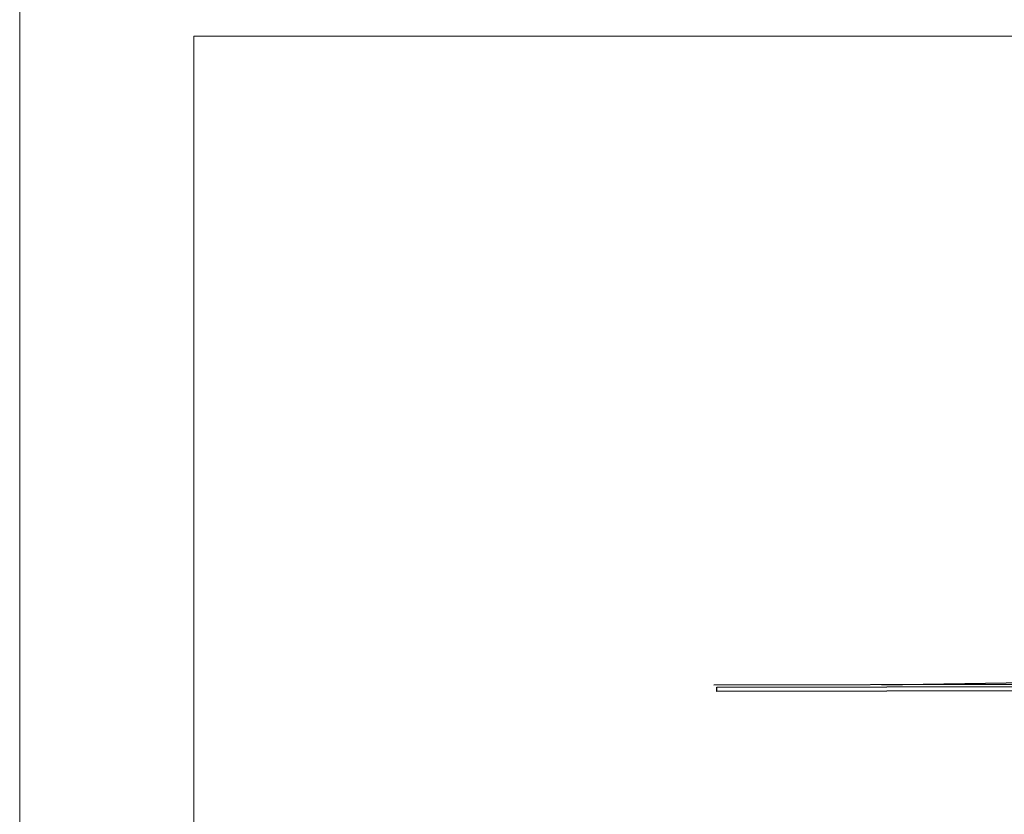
# Model space of a CAD drawing. Extents: x 4615668 to 9294084, y 5325188 to 10688993.
# Tile 493 of 656: x 4637312 to 4639120, y 5335908 to 5337367. Entities that reach past the tile are written whole.
import ezdxf

# ---------------------------------------------------------------- set-up
doc = ezdxf.new("R2010")
doc.units = 0
doc.header["$MEASUREMENT"] = 0
doc.layers.add('hatch', color=253, linetype='Continuous', lineweight=0)

msp = doc.modelspace()

# ---------------------------------------------------------------- linework, layer by layer
at = {"lineweight": 30, "ltscale": 40}
for p, q in [((4641092.498, 5336150.4), (4638586.944, 5336145.248)), ((4638895.679, 5336145.883), (4639163.588, 5336150.474))]:
    msp.add_line(p, q, dxfattribs=at)
msp.add_lwpolyline([(4641089.496, 5336138.631), (4638592.217, 5336133.48), (4638592.217, 5336141.48), (4641089.496, 5336146.631)], close=True, dxfattribs=at)
at = {"layer": 'hatch', "color": 252}
for points in [[(4637311.587, 5334449.245), (4641511.587, 5334449.245), (4641511.587, 5337397.245), (4637311.587, 5337397.245)], [(4637311.587, 5334449.245), (4641511.587, 5334449.245), (4641511.587, 5337397.245), (4637311.587, 5337397.245)], [(4637631.587, 5337337.245), (4641451.587, 5337337.245), (4641451.587, 5334509.245), (4637631.587, 5334509.245)]]:
    msp.add_lwpolyline(points, close=True, dxfattribs=at)

doc.saveas('drawing.dxf')
